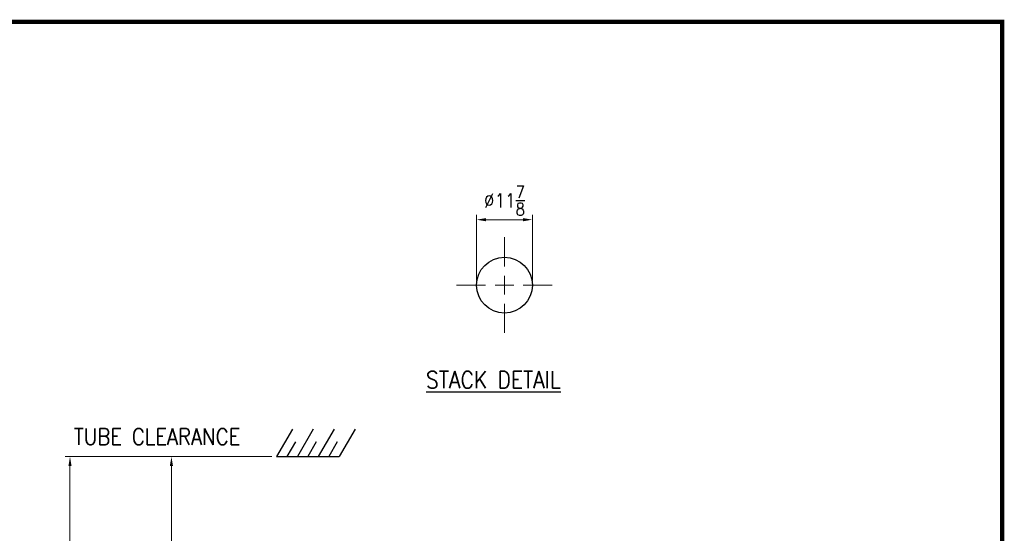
# Model space of a CAD drawing. Header units: inches. Extents: x 1 to 669, y 0 to 417.
# Tile 317 of 317: x 459 to 669, y 307 to 417. Entities that reach past the tile are written whole.
import ezdxf
from ezdxf.enums import TextEntityAlignment as Align

# ---------------------------------------------------------------- set-up
doc = ezdxf.new("R2010")
doc.units = ezdxf.units.IN
doc.header["$LTSCALE"] = 12
doc.header["$MEASUREMENT"] = 0
doc.layers.get('0').update_dxf_attribs({"linetype": 'CONTINUOUS'})
doc.layers.add('D', color=2, linetype='CONTINUOUS')
doc.layers.add('X', color=1, linetype='CONTINUOUS')
doc.layers.add('Leader', color=41, linetype='CONTINUOUS', lineweight=13)
doc.styles.get("Standard").update_dxf_attribs({"font": 'SIMPLEX.SHX', "width": 0.875})
doc.dimstyles.new('STANDARD$0', dxfattribs={"dimscale": 32, "dimtxt": 0.09375, "dimasz": 0.0625, "dimexe": 0.03125, "dimexo": 0.03125, "dimgap": 0.03125, "dimtad": 1, "dimtih": 1, "dimtoh": 1, "dimdec": 4, "dimzin": 12, "dimdsep": 46, "dimlunit": 5, "dimtxsty": 'Standard', "dimcen": -0.03125, "dimclrd": 256, "dimclre": 256, "dimclrt": 256, "dimadec": 0, "dimazin": 0, "dimtfac": 0.875, "dimtdec": 4, "dimtofl": 0, "dimtmove": 0, "dimatfit": 3, "dimfxl": 0, "dimtolj": 1, "dimtzin": 12, "dimlwd": 13, "dimlwe": 13, "dimarcsym": 0})

# ---------------------------------------------------------------- blocks, each defined once
blk = doc.blocks.new('*D8')
at = {"layer": 'D', "lineweight": 13}
for p, q in [((520.31, 371.28), (520.31, 385.21)), ((522.31, 384.21), (530.18, 384.21)), ((532.18, 371.28), (532.18, 385.21))]:
    blk.add_line(p, q, dxfattribs=at)
at = {"layer": 'D'}
for points in [[(522.31, 384.54), (522.31, 383.87), (520.31, 384.21)], [(530.18, 384.54), (530.18, 383.87), (532.18, 384.21)]]:
    blk.add_solid(points, dxfattribs=at)
at = {"layer": 'D', "insert": (526.24, 388.27), "char_height": 3, "attachment_point": 5}
blk.add_mtext('\\A1;%%c11{\\H0.875x;\\S7/8;}', dxfattribs=at)
blk = doc.blocks.new('*D67')
at = {"layer": 'D', "lineweight": 13}
for p, q in [((512.77, 323.78), (490.41, 323.78)), ((491.41, 321.78), (491.41, 302.9)), ((491.41, 267.15), (491.41, 294.78)), ((533.27, 265.15), (490.41, 265.15))]:
    blk.add_line(p, q, dxfattribs=at)
at = {"layer": 'D'}
for points in [[(491.07, 321.78), (491.74, 321.78), (491.41, 323.78)], [(491.07, 267.15), (491.74, 267.15), (491.41, 265.15)]]:
    blk.add_solid(points, dxfattribs=at)
at = {"layer": 'D', "insert": (491.41, 298.84), "char_height": 3, "attachment_point": 5}
blk.add_mtext('\\A1;58{\\H0.875x;\\S1/2;}', dxfattribs=at)
blk = doc.blocks.new('*D68')
at = {"layer": 'D', "lineweight": 13}
for p, q in [((512.77, 323.78), (468.82, 323.78)), ((469.82, 321.78), (469.82, 253.03)), ((469.82, 170.78), (469.82, 248.03)), ((539.45, 168.78), (468.82, 168.78))]:
    blk.add_line(p, q, dxfattribs=at)
at = {"layer": 'D'}
for points in [[(469.49, 321.78), (470.16, 321.78), (469.82, 323.78)], [(469.49, 170.78), (470.16, 170.78), (469.82, 168.78)]]:
    blk.add_solid(points, dxfattribs=at)
at = {"layer": 'D', "insert": (469.82, 250.53), "char_height": 3, "attachment_point": 5}
blk.add_mtext('\\A1;155{}{\\C2;%%p1}', dxfattribs=at)
blk = doc.blocks.new('A$C0976277C')
blk.add_circle((0, 0), 5.9375)
at = {"layer": 'Leader'}
for p, q in [((0, 4), (0, 10.1875)), ((-4, 0), (-10.1875, 0)), ((2, 0), (-2, 0)), ((0, -2), (0, 2)), ((4, 0), (10.1875, 0)), ((0, -4), (0, -10.1875))]:
    blk.add_line(p, q, dxfattribs=at)
at = {"layer": 'D'}
dim = blk.add_linear_dim(base=(5.9375, 13.93045), p1=(-5.9375, 0), p2=(5.9375, 0), angle=180, text='%%c<>', dimstyle='STANDARD$0', override={"dimscale": 32, "dimtad": 1}, dxfattribs=at)
dim.commit()
dim.dimension.update_dxf_attribs({"geometry": '*D8', "text_midpoint": (0, 17.99295), "insert": (-526.24335, -370.27725)})

msp = doc.modelspace()

# ---------------------------------------------------------------- linework, layer by layer
at = {"layer": 'D'}
for p, q in [((517.13749, 329.61101), (513.7685, 323.77576)), ((521.58502, 329.61101), (518.21604, 323.77576)), ((526.03256, 329.61101), (522.66357, 323.77576)), ((530.48009, 329.61101), (527.1111, 323.77576)), ((517.79269, 326.89418), (515.99227, 323.77576)), ((522.24023, 326.89418), (520.4398, 323.77576)), ((526.68776, 326.89418), (524.88734, 323.77576)), ((513.7685, 323.77576), (527.1111, 323.77576))]:
    msp.add_line(p, q, dxfattribs=at)
at = {"layer": 'X', "const_width": 0.924}
msp.add_lwpolyline([(667.72091, 416.31601), (0.97091, 416.31601), (668.17211, 416.31601), (668.17211, 1.1444), (0.97091, 1.1444), (0.97091, 416.31601), (0.97091, 2.15051)], dxfattribs=at)

# ---------------------------------------------------------------- block references
msp.add_blockref('A$C0976277C', (562.27125, 360.27725))

# ---------------------------------------------------------------- texts
at = {"layer": 'D', "width": 0.875}
msp.add_text('%%USTACK DETAIL', height=3.6209715, dxfattribs=at).set_placement((559.91026, 338.32103), align=Align.CENTER)
at = {"layer": 'D', "insert": (506.08404, 328.01714), "char_height": 3.5, "attachment_point": 6}
msp.add_mtext('\\A1;TUBE CLEARANCE', dxfattribs=at)

# ---------------------------------------------------------------- dimensions: what is measured, and where the dimension line sits
at = {"layer": 'D'}
dim = msp.add_linear_dim(base=(469.82224, 168.77576), p1=(513.7685, 323.77576), p2=(540.44709, 168.77576), angle=90, text='<>{}{\\C2;%%p1}', dimstyle='STANDARD$0', override={"dimdec": 1, "dimtp": 1, "dimtm": 1, "dimtdec": 4, "dimtzin": 12, "dimarcsym": 1}, dxfattribs=at)
dim.commit()
dim.dimension.update_dxf_attribs({"geometry": '*D68', "text_midpoint": (469.82224, 250.52576), "dimtype": 160})
dim = msp.add_linear_dim(base=(491.40628, 323.77576), p1=(534.27125, 265.15076), p2=(513.7685, 323.77576), angle=90, dimstyle='STANDARD$0', override={"dimdec": 1, "dimarcsym": 1}, dxfattribs=at)
dim.commit()
dim.dimension.update_dxf_attribs({"geometry": '*D67', "text_midpoint": (491.40628, 298.83826), "dimtype": 160})

doc.saveas('drawing.dxf')
